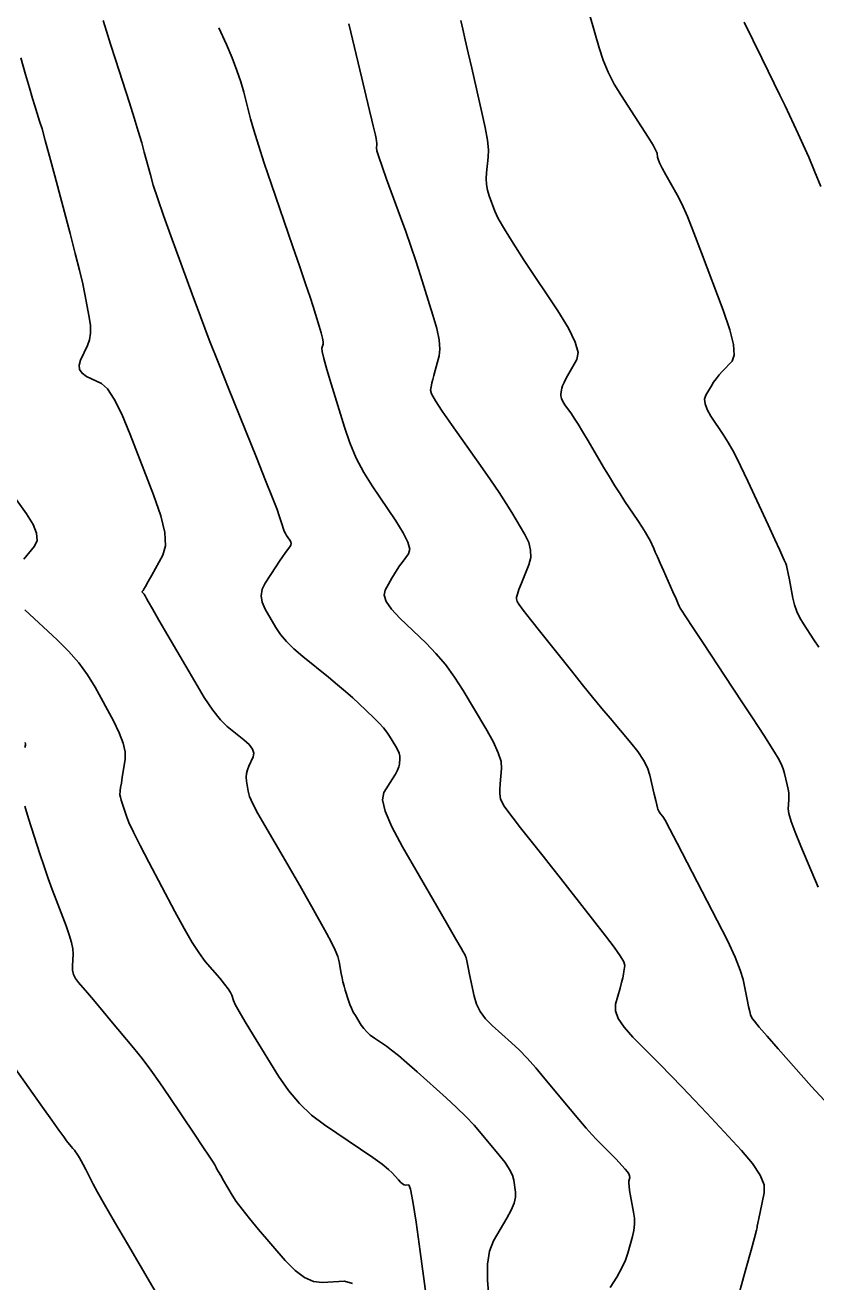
# Model space of a CAD drawing. Extents: x 2082232 to 2083549, y 592624 to 593832.
# Drawn here: x 2083119.2 to 2083159.4, y 593007.8 to 593071.7 of the extents above; entities that cross this region are included whole.
import ezdxf

# ---------------------------------------------------------------- set-up
doc = ezdxf.new("R2010")
doc.units = 0
doc.layers.add('DT_X_Contour_Major', color=7, linetype='Continuous')
doc.layers.add('DT_X_Contour_Minor', color=7, linetype='Continuous')

msp = doc.modelspace()

# ---------------------------------------------------------------- linework, layer by layer
at = {"layer": 'DT_X_Contour_Major'}
for points in [[(2083129.079, 593071.513), (2083129.453, 593070.67), (2083129.745, 593069.984), (2083129.991, 593069.35), (2083130.191, 593068.768), (2083130.343, 593068.238), (2083130.688, 593066.894), (2083130.852, 593066.307), (2083131.083, 593065.554), (2083131.382, 593064.635), (2083131.75, 593063.551), (2083132.82, 593060.437), (2083133.186, 593059.368), (2083133.481, 593058.497), (2083133.706, 593057.823), (2083133.86, 593057.347), (2083134.176, 593056.341), (2083134.277, 593056.001), (2083134.343, 593055.736), (2083134.374, 593055.546), (2083134.371, 593055.431), (2083134.314, 593055.224), (2083134.327, 593055.053), (2083134.409, 593054.695), (2083134.559, 593054.15), (2083134.778, 593053.417), (2083135.453, 593051.214), (2083135.731, 593050.408), (2083136.059, 593049.641), (2083136.436, 593048.914), (2083136.864, 593048.225), (2083138.069, 593046.443), (2083138.448, 593045.837), (2083138.684, 593045.357), (2083138.774, 593045.003), (2083138.72, 593044.774), (2083138.384, 593044.332), (2083138.257, 593044.158), (2083138.129, 593043.968), (2083138.001, 593043.763), (2083137.871, 593043.542), (2083137.524, 593042.931), (2083137.473, 593042.67), (2083137.581, 593042.346), (2083137.847, 593041.958), (2083138.271, 593041.508), (2083139.614, 593040.222), (2083140.109, 593039.71), (2083140.585, 593039.138), (2083141.044, 593038.506), (2083141.484, 593037.815), (2083142.635, 593035.891), (2083143.01, 593035.223), (2083143.27, 593034.662), (2083143.415, 593034.207), (2083143.446, 593033.86), (2083143.377, 593033.076), (2083143.359, 593032.808), (2083143.356, 593032.593), (2083143.368, 593032.429), (2083143.395, 593032.318), (2083143.488, 593032.091), (2083143.572, 593031.949), (2083143.754, 593031.693), (2083144.034, 593031.324), (2083144.412, 593030.841), (2083145.55, 593029.403), (2083145.986, 593028.851), (2083146.44, 593028.275), (2083146.912, 593027.674), (2083147.402, 593027.049), (2083148.733, 593025.349), (2083149.168, 593024.777), (2083149.474, 593024.335), (2083149.653, 593024.025), (2083149.702, 593023.845), (2083149.664, 593023.54), (2083149.641, 593023.401), (2083149.6, 593023.214), (2083149.542, 593022.978), (2083149.466, 593022.695), (2083149.24, 593021.873), (2083149.232, 593021.538), (2083149.374, 593021.148), (2083149.669, 593020.704), (2083150.115, 593020.205), (2083151.508, 593018.802), (2083152.047, 593018.253), (2083152.621, 593017.658), (2083153.229, 593017.018), (2083153.872, 593016.331), (2083155.633, 593014.439), (2083156.201, 593013.772), (2083156.584, 593013.19), (2083156.783, 593012.693), (2083156.796, 593012.281), (2083156.586, 593011.297), (2083156.517, 593010.973), (2083156.468, 593010.739), (2083156.44, 593010.596), (2083156.431, 593010.543), (2083156.435, 593010.522), (2083156.401, 593010.388), (2083156.297, 593010.002), (2083156.123, 593009.363), (2083155.878, 593008.472), (2083155.131, 593005.758)], [(2083118.718, 593018.603), (2083120.107, 593016.631), (2083120.575, 593015.971), (2083120.934, 593015.468), (2083121.186, 593015.123), (2083121.33, 593014.935), (2083121.571, 593014.645), (2083121.655, 593014.542), (2083121.727, 593014.452), (2083121.786, 593014.373), (2083121.833, 593014.306), (2083121.942, 593014.144), (2083121.995, 593014.056), (2083122.074, 593013.913), (2083122.178, 593013.716), (2083122.308, 593013.464), (2083122.687, 593012.72), (2083122.903, 593012.321), (2083123.264, 593011.683), (2083123.772, 593010.806), (2083124.425, 593009.689), (2083126.362, 593006.393)]]:
    msp.add_lwpolyline(points, dxfattribs=at)
at = {"layer": 'DT_X_Contour_Minor'}
for points in [[(2083123.191, 593071.892), (2083123.359, 593071.339), (2083123.567, 593070.677), (2083123.813, 593069.906), (2083124.522, 593067.707), (2083124.769, 593066.931), (2083124.978, 593066.253), (2083125.149, 593065.673), (2083125.283, 593065.19), (2083125.589, 593064.035), (2083125.74, 593063.516), (2083125.964, 593062.828), (2083126.26, 593061.971), (2083126.629, 593060.943), (2083127.71, 593057.977), (2083128.131, 593056.84), (2083128.582, 593055.656), (2083129.063, 593054.424), (2083129.576, 593053.144), (2083130.982, 593049.667), (2083131.451, 593048.504), (2083131.8, 593047.624), (2083132.032, 593047.025), (2083132.145, 593046.708), (2083132.289, 593046.24), (2083132.343, 593046.075), (2083132.4, 593045.931), (2083132.458, 593045.809), (2083132.518, 593045.709), (2083132.68, 593045.469), (2083132.725, 593045.38), (2083132.739, 593045.293), (2083132.723, 593045.208), (2083132.675, 593045.124), (2083132.508, 593044.904), (2083132.427, 593044.793), (2083132.311, 593044.625), (2083132.159, 593044.399), (2083131.972, 593044.116), (2083131.425, 593043.286), (2083131.271, 593042.97), (2083131.219, 593042.644), (2083131.268, 593042.309), (2083131.42, 593041.965), (2083131.961, 593041.033), (2083132.2, 593040.678), (2083132.509, 593040.312), (2083132.89, 593039.935), (2083133.341, 593039.547), (2083134.64, 593038.498), (2083135.102, 593038.119), (2083135.514, 593037.77), (2083135.875, 593037.452), (2083136.186, 593037.163), (2083136.948, 593036.433), (2083137.213, 593036.169), (2083137.435, 593035.926), (2083137.615, 593035.702), (2083137.752, 593035.497), (2083138.062, 593034.979), (2083138.163, 593034.796), (2083138.231, 593034.633), (2083138.269, 593034.491), (2083138.275, 593034.371), (2083138.249, 593034.077), (2083138.22, 593033.948), (2083138.151, 593033.781), (2083138.044, 593033.576), (2083137.897, 593033.334), (2083137.453, 593032.636), (2083137.388, 593032.267), (2083137.527, 593031.683), (2083137.869, 593030.885), (2083138.414, 593029.872), (2083140.14, 593026.884), (2083140.71, 593025.897), (2083141.125, 593025.178), (2083141.386, 593024.725), (2083141.492, 593024.54), (2083141.569, 593024.402), (2083141.594, 593024.355), (2083141.613, 593024.318), (2083141.626, 593024.289), (2083141.632, 593024.269), (2083141.638, 593024.23), (2083141.652, 593024.165), (2083141.686, 593024.002), (2083141.741, 593023.74), (2083141.817, 593023.378), (2083142.048, 593022.282), (2083142.17, 593021.881), (2083142.363, 593021.5), (2083142.626, 593021.138), (2083142.96, 593020.797), (2083143.946, 593019.912), (2083144.33, 593019.549), (2083144.741, 593019.124), (2083145.18, 593018.636), (2083145.647, 593018.087), (2083146.929, 593016.54), (2083147.374, 593016.008), (2083147.744, 593015.575), (2083148.042, 593015.239), (2083148.266, 593015.001), (2083148.767, 593014.497), (2083148.947, 593014.314), (2083149.112, 593014.145), (2083149.261, 593013.989), (2083149.395, 593013.846), (2083149.733, 593013.483), (2083149.842, 593013.356), (2083149.915, 593013.244), (2083149.953, 593013.149), (2083149.956, 593013.07), (2083149.916, 593012.881), (2083149.91, 593012.781), (2083149.922, 593012.621), (2083149.952, 593012.402), (2083150.001, 593012.124), (2083150.155, 593011.304), (2083150.194, 593010.995), (2083150.198, 593010.684), (2083150.165, 593010.371), (2083150.096, 593010.056), (2083149.864, 593009.213), (2083149.743, 593008.868), (2083149.553, 593008.463), (2083149.294, 593007.999), (2083148.966, 593007.476)], [(2083141.369, 593071.881), (2083141.47, 593071.455), (2083141.598, 593070.909), (2083141.751, 593070.245), (2083141.931, 593069.462), (2083142.446, 593067.217), (2083142.611, 593066.443), (2083142.719, 593065.805), (2083142.77, 593065.304), (2083142.765, 593064.939), (2083142.674, 593064.148), (2083142.657, 593063.852), (2083142.676, 593063.557), (2083142.73, 593063.264), (2083142.819, 593062.972), (2083143.104, 593062.197), (2083143.277, 593061.822), (2083143.584, 593061.279), (2083144.024, 593060.568), (2083144.597, 593059.689), (2083146.304, 593057.121), (2083146.844, 593056.245), (2083147.186, 593055.542), (2083147.329, 593055.013), (2083147.273, 593054.658), (2083146.858, 593053.943), (2083146.72, 593053.695), (2083146.616, 593053.487), (2083146.545, 593053.321), (2083146.508, 593053.195), (2083146.455, 593052.912), (2083146.453, 593052.798), (2083146.487, 593052.666), (2083146.557, 593052.518), (2083146.663, 593052.351), (2083146.994, 593051.886), (2083147.14, 593051.67), (2083147.329, 593051.371), (2083147.561, 593050.989), (2083147.837, 593050.525), (2083148.632, 593049.177), (2083148.923, 593048.689), (2083149.2, 593048.237), (2083149.464, 593047.82), (2083149.714, 593047.439), (2083150.363, 593046.471), (2083150.585, 593046.134), (2083150.763, 593045.851), (2083150.898, 593045.621), (2083150.989, 593045.444), (2083151.174, 593045.044), (2083151.258, 593044.861), (2083151.369, 593044.614), (2083151.507, 593044.303), (2083151.674, 593043.926), (2083152.155, 593042.837), (2083152.312, 593042.48), (2083152.425, 593042.224), (2083152.493, 593042.069), (2083152.516, 593042.017), (2083152.517, 593042.011), (2083152.589, 593041.901), (2083152.805, 593041.574), (2083153.165, 593041.029), (2083153.668, 593040.268), (2083155.202, 593037.948), (2083155.731, 593037.146), (2083156.168, 593036.48), (2083156.513, 593035.95), (2083156.766, 593035.556), (2083157.316, 593034.688), (2083157.503, 593034.376), (2083157.651, 593034.091), (2083157.761, 593033.834), (2083157.831, 593033.603), (2083157.966, 593033.026), (2083158.009, 593032.815), (2083158.037, 593032.617), (2083158.049, 593032.432), (2083158.045, 593032.258), (2083158.016, 593031.812), (2083158.047, 593031.568), (2083158.165, 593031.17), (2083158.368, 593030.617), (2083158.657, 593029.911), (2083159.541, 593027.822)], [(2083147.925, 593072.15), (2083148.403, 593070.491), (2083148.607, 593069.873), (2083148.864, 593069.262), (2083149.172, 593068.658), (2083149.532, 593068.061), (2083150.561, 593066.479), (2083150.899, 593065.951), (2083151.143, 593065.552), (2083151.291, 593065.283), (2083151.345, 593065.143), (2083151.362, 593064.944), (2083151.395, 593064.832), (2083151.478, 593064.644), (2083151.613, 593064.379), (2083151.799, 593064.039), (2083152.364, 593063.032), (2083152.601, 593062.564), (2083152.887, 593061.917), (2083153.224, 593061.089), (2083153.61, 593060.081), (2083154.706, 593057.154), (2083155.044, 593056.169), (2083155.232, 593055.41), (2083155.273, 593054.878), (2083155.165, 593054.572), (2083154.68, 593054.056), (2083154.508, 593053.865), (2083154.355, 593053.677), (2083154.221, 593053.493), (2083154.107, 593053.312), (2083153.827, 593052.835), (2083153.764, 593052.634), (2083153.787, 593052.391), (2083153.894, 593052.105), (2083154.086, 593051.777), (2083154.712, 593050.843), (2083154.966, 593050.432), (2083155.258, 593049.899), (2083155.588, 593049.245), (2083155.956, 593048.469), (2083156.988, 593046.238), (2083157.33, 593045.499), (2083157.582, 593044.953), (2083157.744, 593044.601), (2083157.815, 593044.443), (2083157.887, 593044.28), (2083157.919, 593044.183), (2083157.961, 593044.014), (2083158.013, 593043.772), (2083158.074, 593043.457), (2083158.252, 593042.523), (2083158.336, 593042.178), (2083158.453, 593041.845), (2083158.603, 593041.524), (2083158.787, 593041.214), (2083159.323, 593040.404), (2083159.569, 593040.027)], [(2083135.683, 593071.713), (2083136.343, 593068.958), (2083136.565, 593068.032), (2083136.735, 593067.319), (2083136.853, 593066.82), (2083136.92, 593066.535), (2083137.029, 593066.059), (2083137.064, 593065.895), (2083137.087, 593065.76), (2083137.098, 593065.654), (2083137.097, 593065.577), (2083137.077, 593065.409), (2083137.105, 593065.263), (2083137.2, 593064.951), (2083137.365, 593064.473), (2083137.597, 593063.828), (2083138.31, 593061.887), (2083138.573, 593061.156), (2083138.829, 593060.419), (2083139.077, 593059.675), (2083139.318, 593058.924), (2083139.949, 593056.914), (2083140.147, 593056.22), (2083140.267, 593055.644), (2083140.308, 593055.186), (2083140.27, 593054.847), (2083140.067, 593054.1), (2083139.998, 593053.843), (2083139.943, 593053.631), (2083139.903, 593053.466), (2083139.878, 593053.346), (2083139.829, 593053.089), (2083139.882, 593052.907), (2083140.078, 593052.555), (2083140.416, 593052.032), (2083140.897, 593051.34), (2083142.369, 593049.266), (2083142.883, 593048.533), (2083143.321, 593047.89), (2083143.681, 593047.337), (2083143.966, 593046.874), (2083144.622, 593045.76), (2083144.82, 593045.35), (2083144.92, 593044.957), (2083144.924, 593044.579), (2083144.83, 593044.219), (2083144.451, 593043.278), (2083144.328, 593042.963), (2083144.245, 593042.725), (2083144.201, 593042.562), (2083144.195, 593042.476), (2083144.234, 593042.347), (2083144.32, 593042.213), (2083144.548, 593041.907), (2083144.919, 593041.429), (2083145.433, 593040.78), (2083146.993, 593038.818), (2083147.554, 593038.116), (2083148.068, 593037.481), (2083148.535, 593036.913), (2083148.956, 593036.413), (2083150.013, 593035.168), (2083150.371, 593034.715), (2083150.65, 593034.288), (2083150.852, 593033.888), (2083150.976, 593033.514), (2083151.202, 593032.554), (2083151.277, 593032.236), (2083151.334, 593032.002), (2083151.372, 593031.852), (2083151.391, 593031.785), (2083151.418, 593031.719), (2083151.432, 593031.691), (2083151.455, 593031.655), (2083151.486, 593031.611), (2083151.525, 593031.56), (2083151.642, 593031.413), (2083151.751, 593031.226), (2083151.994, 593030.776), (2083152.369, 593030.062), (2083152.877, 593029.084), (2083154.408, 593026.124), (2083154.921, 593025.105), (2083155.309, 593024.267), (2083155.574, 593023.61), (2083155.715, 593023.134), (2083155.927, 593022.107), (2083155.999, 593021.765), (2083156.057, 593021.508), (2083156.101, 593021.336), (2083156.131, 593021.249), (2083156.191, 593021.132), (2083156.291, 593021.003), (2083156.542, 593020.707), (2083156.947, 593020.242), (2083157.505, 593019.609), (2083159.196, 593017.696), (2083159.843, 593017.003)], [(2083155.773, 593071.799), (2083156.675, 593069.974), (2083157.002, 593069.309), (2083157.307, 593068.682), (2083157.59, 593068.094), (2083157.85, 593067.545), (2083158.514, 593066.13), (2083158.773, 593065.565), (2083159.053, 593064.931), (2083159.353, 593064.227), (2083159.674, 593063.453)], [(2083119.001, 593069.991), (2083119.241, 593069.145), (2083119.44, 593068.457), (2083119.596, 593067.928), (2083119.711, 593067.556), (2083119.963, 593066.776), (2083120.082, 593066.383), (2083120.25, 593065.788), (2083120.467, 593064.991), (2083120.734, 593063.992), (2083121.511, 593061.06), (2083121.776, 593060.043), (2083121.99, 593059.19), (2083122.151, 593058.502), (2083122.261, 593057.978), (2083122.484, 593056.8), (2083122.541, 593056.379), (2083122.544, 593055.999), (2083122.494, 593055.66), (2083122.39, 593055.362), (2083122.042, 593054.624), (2083121.963, 593054.364), (2083121.988, 593054.139), (2083122.116, 593053.949), (2083122.348, 593053.793), (2083123.105, 593053.424), (2083123.41, 593053.159), (2083123.755, 593052.641), (2083124.14, 593051.868), (2083124.567, 593050.842), (2083125.758, 593047.768), (2083126.123, 593046.712), (2083126.323, 593045.849), (2083126.358, 593045.18), (2083126.229, 593044.704), (2083125.666, 593043.694), (2083125.48, 593043.361), (2083125.344, 593043.118), (2083125.257, 593042.967), (2083125.22, 593042.907), (2083125.187, 593042.867), (2083125.178, 593042.852), (2083125.176, 593042.837), (2083125.18, 593042.823), (2083125.192, 593042.809), (2083125.231, 593042.773), (2083125.248, 593042.754), (2083125.268, 593042.726), (2083125.292, 593042.687), (2083125.319, 593042.639), (2083125.396, 593042.497), (2083125.485, 593042.34), (2083125.696, 593041.976), (2083126.027, 593041.405), (2083126.478, 593040.627), (2083127.844, 593038.275), (2083128.332, 593037.471), (2083128.771, 593036.824), (2083129.161, 593036.333), (2083129.502, 593035.999), (2083130.346, 593035.317), (2083130.613, 593035.07), (2083130.78, 593034.843), (2083130.846, 593034.636), (2083130.813, 593034.447), (2083130.591, 593033.971), (2083130.521, 593033.79), (2083130.48, 593033.605), (2083130.467, 593033.415), (2083130.481, 593033.221), (2083130.557, 593032.698), (2083130.631, 593032.442), (2083130.797, 593032.067), (2083131.054, 593031.573), (2083131.402, 593030.959), (2083132.453, 593029.165), (2083132.833, 593028.514), (2083133.184, 593027.905), (2083133.507, 593027.34), (2083133.801, 593026.818), (2083134.547, 593025.483), (2083134.797, 593025.017), (2083134.987, 593024.621), (2083135.116, 593024.293), (2083135.185, 593024.036), (2083135.29, 593023.441), (2083135.332, 593023.221), (2083135.38, 593023.006), (2083135.434, 593022.796), (2083135.495, 593022.593), (2083135.663, 593022.057), (2083135.733, 593021.858), (2083135.814, 593021.664), (2083135.907, 593021.476), (2083136.012, 593021.293), (2083136.307, 593020.81), (2083136.433, 593020.633), (2083136.587, 593020.463), (2083136.77, 593020.3), (2083136.982, 593020.144), (2083137.586, 593019.737), (2083137.853, 593019.542), (2083138.203, 593019.26), (2083138.634, 593018.892), (2083139.147, 593018.438), (2083140.624, 593017.112), (2083141.151, 593016.626), (2083141.625, 593016.161), (2083142.045, 593015.719), (2083142.411, 593015.298), (2083143.317, 593014.205), (2083143.618, 593013.818), (2083143.843, 593013.476), (2083143.991, 593013.181), (2083144.063, 593012.93), (2083144.152, 593012.324), (2083144.149, 593012.07), (2083144.075, 593011.765), (2083143.929, 593011.408), (2083143.712, 593010.999), (2083143.036, 593009.839), (2083142.832, 593009.326), (2083142.727, 593008.655), (2083142.721, 593007.827), (2083142.814, 593006.842)], [(2083118.191, 593048.354), (2083119.29, 593046.809), (2083119.625, 593046.271), (2083119.806, 593045.817), (2083119.833, 593045.446), (2083119.707, 593045.159), (2083119.165, 593044.505)], [(2083119.212, 593041.926), (2083120.853, 593040.405), (2083121.435, 593039.826), (2083121.951, 593039.23), (2083122.399, 593038.616), (2083122.781, 593037.985), (2083123.71, 593036.279), (2083124.008, 593035.677), (2083124.206, 593035.15), (2083124.304, 593034.698), (2083124.301, 593034.321), (2083124.161, 593033.416), (2083124.115, 593033.114), (2083124.08, 593032.889), (2083124.058, 593032.74), (2083124.048, 593032.666), (2083124.038, 593032.572), (2083124.044, 593032.513), (2083124.069, 593032.405), (2083124.114, 593032.248), (2083124.178, 593032.044), (2083124.375, 593031.434), (2083124.502, 593031.116), (2083124.734, 593030.619), (2083125.072, 593029.945), (2083125.516, 593029.092), (2083126.841, 593026.58), (2083127.31, 593025.715), (2083127.723, 593025.006), (2083128.081, 593024.452), (2083128.382, 593024.052), (2083129.113, 593023.194), (2083129.357, 593022.9), (2083129.541, 593022.659), (2083129.664, 593022.472), (2083129.728, 593022.338), (2083129.817, 593022.055), (2083129.906, 593021.865), (2083130.105, 593021.507), (2083130.415, 593020.982), (2083130.836, 593020.289), (2083132.106, 593018.217), (2083132.609, 593017.479), (2083133.165, 593016.82), (2083133.775, 593016.238), (2083134.438, 593015.735), (2083136.277, 593014.498), (2083136.895, 593014.075), (2083137.369, 593013.734), (2083137.701, 593013.476), (2083137.889, 593013.299), (2083138.199, 593012.938), (2083138.309, 593012.82), (2083138.405, 593012.736), (2083138.488, 593012.688), (2083138.558, 593012.674), (2083138.725, 593012.684), (2083138.809, 593012.476), (2083138.933, 593011.844), (2083139.098, 593010.789), (2083139.305, 593009.309), (2083139.909, 593004.799)], [(2083119.222, 593035.175), (2083119.236, 593035.108), (2083119.236, 593035.052), (2083119.215, 593034.919)], [(2083119.212, 593031.944), (2083119.397, 593031.314), (2083119.977, 593029.52), (2083120.191, 593028.869), (2083120.398, 593028.263), (2083120.599, 593027.701), (2083120.794, 593027.184), (2083121.304, 593025.864), (2083121.47, 593025.403), (2083121.584, 593025.009), (2083121.648, 593024.682), (2083121.661, 593024.422), (2083121.626, 593023.819), (2083121.635, 593023.596), (2083121.691, 593023.382), (2083121.792, 593023.174), (2083121.939, 593022.974), (2083122.392, 593022.451), (2083122.594, 593022.215), (2083122.861, 593021.899), (2083123.192, 593021.503), (2083123.588, 593021.027), (2083124.731, 593019.653), (2083125.166, 593019.112), (2083125.615, 593018.519), (2083126.077, 593017.876), (2083126.553, 593017.181), (2083127.839, 593015.261), (2083128.265, 593014.624), (2083128.577, 593014.154), (2083128.775, 593013.851), (2083128.859, 593013.714), (2083128.931, 593013.572), (2083128.976, 593013.49), (2083129.054, 593013.352), (2083129.167, 593013.158), (2083129.314, 593012.907), (2083129.751, 593012.163), (2083129.958, 593011.845), (2083130.251, 593011.449), (2083130.629, 593010.975), (2083131.093, 593010.424), (2083132.446, 593008.849), (2083132.943, 593008.335), (2083133.421, 593007.976), (2083133.88, 593007.77), (2083134.319, 593007.719), (2083135.464, 593007.787), (2083135.857, 593007.681)]]:
    msp.add_lwpolyline(points, dxfattribs=at)

doc.saveas('drawing.dxf')
